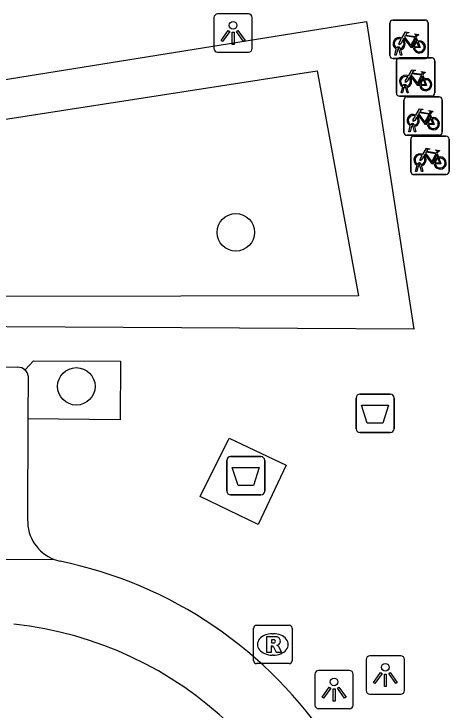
# Model space of a CAD drawing. Extents: x 160077 to 160945, y 386481 to 387498.
# Drawn here: x 160606.32 to 160617.68, y 387277.35 to 387295.51 of the extents above; entities that cross this region are included whole.
import ezdxf

# ---------------------------------------------------------------- set-up
doc = ezdxf.new("R2010")
doc.units = 0
for name, color, linetype in [('IMGEO_Afval_apart_plaats', 7, 'Continuous'), ('IMGEO_Afvalbak', 7, 'Continuous'), ('IMGEO_Boom', 7, 'Continuous'), ('IMGEO_Fietsenrek', 7, 'Continuous'), ('IMGEO_Groenvoorziening', 7, 'Continuous'), ('IMGEO_Lichtpunt', 7, 'Continuous'), ('IMGEO_Parkeervlak_open', 7, 'Continuous'), ('IMGEO_Rijbaan_lokaal_gesloten', 7, 'Continuous'), ('IMGEO_Rioolput', 7, 'Continuous'), ('IMGEO_Voetpad_gesloten', 7, 'Continuous'), ('IMGEO_Voetpad_open', 7, 'Continuous')]:
    doc.layers.add(name, color=color, linetype=linetype)

msp = doc.modelspace()

# ---------------------------------------------------------------- linework, layer by layer
at = {"layer": 'IMGEO_Afval_apart_plaats'}
for p, q in [((160611.978, 387283.96), (160612.768, 387283.96)), ((160612.768, 387283.96), (160611.978, 387283.96)), ((160611.878, 387283.06), (160611.878, 387283.86)), ((160611.878, 387283.86), (160611.878, 387283.06)), ((160612.868, 387283.86), (160612.868, 387283.06)), ((160612.868, 387283.06), (160612.868, 387283.86)), ((160612.768, 387282.96), (160611.978, 387282.96)), ((160611.978, 387282.96), (160612.768, 387282.96))]:
    msp.add_line(p, q, dxfattribs=at)
msp.add_lwpolyline([(160612.021, 387283.674), (160612.725, 387283.674), (160612.576, 387283.204), (160612.17, 387283.204), (160612.021, 387283.674)], dxfattribs=at)
for centre, start, end in [((160611.978, 387283.86), 90, 180), ((160611.978, 387283.86), 90, 180), ((160612.768, 387283.86), 0, 90), ((160612.768, 387283.86), 360, 90), ((160611.978, 387283.06), 180, 270), ((160611.978, 387283.06), 180, 270), ((160612.768, 387283.06), 270, 0), ((160612.768, 387283.06), 270, 0)]:
    msp.add_arc(centre, 0.1, start, end, dxfattribs=at)
at = {"layer": 'IMGEO_Afvalbak'}
for p, q in [((160615.351, 387285.587), (160616.141, 387285.587)), ((160616.141, 387285.587), (160615.351, 387285.587)), ((160615.251, 387284.687), (160615.251, 387285.487)), ((160615.251, 387285.487), (160615.251, 387284.687)), ((160616.241, 387285.487), (160616.241, 387284.687)), ((160616.241, 387284.687), (160616.241, 387285.487)), ((160616.141, 387284.587), (160615.351, 387284.587)), ((160615.351, 387284.587), (160616.141, 387284.587))]:
    msp.add_line(p, q, dxfattribs=at)
msp.add_lwpolyline([(160615.394, 387285.301), (160616.098, 387285.301), (160615.949, 387284.831), (160615.543, 387284.831), (160615.394, 387285.301)], dxfattribs=at)
for centre, start, end in [((160615.351, 387285.487), 90, 180), ((160615.351, 387285.487), 90, 180), ((160616.141, 387285.487), 0, 90), ((160616.141, 387285.487), 360, 90), ((160615.351, 387284.687), 180, 270), ((160615.351, 387284.687), 180, 270), ((160616.141, 387284.687), 270, 0), ((160616.141, 387284.687), 270, 0)]:
    msp.add_arc(centre, 0.1, start, end, dxfattribs=at)
at = {"layer": 'IMGEO_Boom'}
for centre in [(160612.112, 387289.809), (160607.952, 387285.791)]:
    msp.add_circle(centre, 0.489, dxfattribs=at)
at = {"layer": 'IMGEO_Fietsenrek'}
for p, q in [((160616.207, 387295.346), (160617.048, 387295.346)), ((160617.048, 387295.346), (160616.207, 387295.346)), ((160616.132, 387294.421), (160616.132, 387295.262)), ((160616.132, 387295.262), (160616.132, 387294.421)), ((160617.132, 387295.271), (160617.132, 387294.43)), ((160617.132, 387294.43), (160617.132, 387295.271)), ((160616.819, 387294.895), (160616.855, 387294.8)), ((160616.259, 387294.43), (160616.298, 387294.59)), ((160616.37, 387294.602), (160616.369, 387294.606)), ((160616.401, 387294.613), (160616.402, 387294.606)), ((160616.293, 387294.43), (160616.259, 387294.43)), ((160616.328, 387294.578), (160616.293, 387294.43)), ((160616.411, 387294.43), (160616.377, 387294.572)), ((160616.409, 387294.576), (160616.444, 387294.43)), ((160616.444, 387294.43), (160616.411, 387294.43)), ((160617.057, 387294.346), (160616.216, 387294.346)), ((160616.216, 387294.346), (160617.057, 387294.346)), ((160616.3, 387293.437), (160616.3, 387294.278)), ((160616.3, 387294.278), (160616.3, 387293.437)), ((160616.375, 387294.362), (160617.216, 387294.362)), ((160617.216, 387294.362), (160616.375, 387294.362)), ((160617.3, 387294.287), (160617.3, 387293.446)), ((160617.3, 387293.446), (160617.3, 387294.287)), ((160616.987, 387293.911), (160617.023, 387293.816)), ((160616.427, 387293.446), (160616.466, 387293.606)), ((160616.496, 387293.594), (160616.461, 387293.446)), ((160616.538, 387293.618), (160616.537, 387293.622)), ((160616.579, 387293.446), (160616.545, 387293.588)), ((160616.569, 387293.629), (160616.57, 387293.622)), ((160616.577, 387293.592), (160616.612, 387293.446)), ((160617.225, 387293.362), (160616.384, 387293.362)), ((160616.384, 387293.362), (160617.225, 387293.362)), ((160616.461, 387293.446), (160616.427, 387293.446)), ((160616.573, 387293.343), (160617.414, 387293.343)), ((160617.414, 387293.343), (160616.573, 387293.343)), ((160616.612, 387293.446), (160616.579, 387293.446)), ((160616.498, 387292.418), (160616.498, 387293.259)), ((160616.498, 387293.259), (160616.498, 387292.418)), ((160617.498, 387293.268), (160617.498, 387292.427)), ((160617.498, 387292.427), (160617.498, 387293.268)), ((160617.185, 387292.892), (160617.221, 387292.797)), ((160616.625, 387292.427), (160616.664, 387292.587)), ((160616.736, 387292.599), (160616.735, 387292.603)), ((160616.767, 387292.61), (160616.768, 387292.603)), ((160616.659, 387292.427), (160616.625, 387292.427)), ((160616.694, 387292.575), (160616.659, 387292.427)), ((160616.777, 387292.427), (160616.743, 387292.569)), ((160616.775, 387292.573), (160616.81, 387292.427)), ((160616.81, 387292.427), (160616.777, 387292.427)), ((160617.423, 387292.343), (160616.582, 387292.343)), ((160616.582, 387292.343), (160617.423, 387292.343)), ((160616.676, 387291.391), (160616.676, 387292.232)), ((160616.676, 387292.232), (160616.676, 387291.391)), ((160616.751, 387292.316), (160617.592, 387292.316)), ((160617.592, 387292.316), (160616.751, 387292.316)), ((160617.676, 387292.241), (160617.676, 387291.4)), ((160617.676, 387291.4), (160617.676, 387292.241)), ((160617.363, 387291.865), (160617.399, 387291.77)), ((160616.803, 387291.4), (160616.842, 387291.56)), ((160616.872, 387291.548), (160616.837, 387291.4)), ((160616.914, 387291.572), (160616.913, 387291.576)), ((160616.955, 387291.4), (160616.921, 387291.542)), ((160616.945, 387291.583), (160616.946, 387291.576)), ((160616.953, 387291.546), (160616.988, 387291.4)), ((160617.601, 387291.316), (160616.76, 387291.316)), ((160616.76, 387291.316), (160617.601, 387291.316)), ((160616.837, 387291.4), (160616.803, 387291.4)), ((160616.988, 387291.4), (160616.955, 387291.4))]:
    msp.add_line(p, q, dxfattribs=at)
for points in [[(160616.445, 387294.872), (160616.54, 387295.036), (160616.626, 387295.022), (160616.628, 387295.013), (160616.572, 387295.002), (160616.545, 387294.957), (160616.801, 387294.916)], [(160616.801, 387294.916), (160616.826, 387294.965), (160616.82, 387294.969), (160616.797, 387294.973), (160616.785, 387294.98), (160616.784, 387294.983), (160616.786, 387294.988), (160616.881, 387294.973), (160616.883, 387294.963), (160616.873, 387294.95), (160616.861, 387294.944), (160616.847, 387294.95), (160616.819, 387294.895)], [(160616.466, 387294.82), (160616.414, 387294.73), (160616.374, 387294.705), (160616.375, 387294.752), (160616.43, 387294.846)], [(160616.741, 387294.628), (160616.691, 387294.628), (160616.5, 387294.879), (160616.481, 387294.847)], [(160616.788, 387294.891), (160616.531, 387294.932), (160616.514, 387294.903), (160616.681, 387294.683), (160616.788, 387294.891)], [(160616.836, 387294.793), (160616.806, 387294.87), (160616.697, 387294.652), (160616.74, 387294.652)], [(160616.77, 387294.652), (160616.89, 387294.651), (160616.846, 387294.765)], [(160616.866, 387294.772), (160616.921, 387294.627), (160616.771, 387294.627)], [(160616.613, 387293.888), (160616.708, 387294.052), (160616.794, 387294.038), (160616.796, 387294.029), (160616.74, 387294.018), (160616.713, 387293.973), (160616.969, 387293.932)], [(160616.634, 387293.836), (160616.582, 387293.746), (160616.542, 387293.721), (160616.543, 387293.768), (160616.598, 387293.862)], [(160616.909, 387293.644), (160616.859, 387293.644), (160616.668, 387293.895), (160616.649, 387293.863)], [(160616.956, 387293.907), (160616.699, 387293.948), (160616.682, 387293.919), (160616.849, 387293.699), (160616.956, 387293.907)], [(160617.004, 387293.809), (160616.974, 387293.886), (160616.865, 387293.668), (160616.908, 387293.668)], [(160616.969, 387293.932), (160616.994, 387293.981), (160616.988, 387293.985), (160616.965, 387293.989), (160616.953, 387293.996), (160616.952, 387293.999), (160616.954, 387294.004), (160617.049, 387293.989), (160617.051, 387293.979), (160617.041, 387293.966), (160617.029, 387293.96), (160617.015, 387293.966), (160616.987, 387293.911)], [(160616.938, 387293.668), (160617.058, 387293.667), (160617.014, 387293.781)], [(160617.034, 387293.788), (160617.089, 387293.643), (160616.939, 387293.643)], [(160616.811, 387292.869), (160616.906, 387293.033), (160616.992, 387293.019), (160616.994, 387293.01), (160616.938, 387292.999), (160616.911, 387292.954), (160617.167, 387292.913)], [(160617.167, 387292.913), (160617.192, 387292.962), (160617.186, 387292.966), (160617.163, 387292.97), (160617.151, 387292.977), (160617.15, 387292.98), (160617.152, 387292.985), (160617.247, 387292.97), (160617.249, 387292.96), (160617.239, 387292.947), (160617.227, 387292.941), (160617.213, 387292.947), (160617.185, 387292.892)], [(160616.832, 387292.817), (160616.78, 387292.727), (160616.74, 387292.702), (160616.741, 387292.749), (160616.796, 387292.843)], [(160617.107, 387292.625), (160617.057, 387292.625), (160616.866, 387292.876), (160616.847, 387292.844)], [(160617.154, 387292.888), (160616.897, 387292.929), (160616.88, 387292.9), (160617.047, 387292.68), (160617.154, 387292.888)], [(160617.202, 387292.79), (160617.172, 387292.867), (160617.063, 387292.649), (160617.106, 387292.649)], [(160617.232, 387292.769), (160617.287, 387292.624), (160617.137, 387292.624)], [(160617.136, 387292.649), (160617.256, 387292.648), (160617.212, 387292.762)], [(160616.989, 387291.842), (160617.084, 387292.006), (160617.17, 387291.992), (160617.172, 387291.983), (160617.116, 387291.972), (160617.089, 387291.927), (160617.345, 387291.886)], [(160617.332, 387291.861), (160617.075, 387291.902), (160617.058, 387291.873), (160617.225, 387291.653), (160617.332, 387291.861)], [(160617.345, 387291.886), (160617.37, 387291.935), (160617.364, 387291.939), (160617.341, 387291.943), (160617.329, 387291.95), (160617.328, 387291.953), (160617.33, 387291.958), (160617.425, 387291.943), (160617.427, 387291.933), (160617.417, 387291.92), (160617.405, 387291.914), (160617.391, 387291.92), (160617.363, 387291.865)], [(160617.01, 387291.79), (160616.958, 387291.7), (160616.918, 387291.675), (160616.919, 387291.722), (160616.974, 387291.816)], [(160617.285, 387291.598), (160617.235, 387291.598), (160617.044, 387291.849), (160617.025, 387291.817)], [(160617.38, 387291.763), (160617.35, 387291.84), (160617.241, 387291.622), (160617.284, 387291.622)], [(160617.314, 387291.622), (160617.434, 387291.621), (160617.39, 387291.735)], [(160617.41, 387291.742), (160617.465, 387291.597), (160617.315, 387291.597)]]:
    msp.add_lwpolyline(points, dxfattribs=at)
for centre, radius, start, end in [((160616.21, 387295.268), 0.0779, 92.4484, 184.2845), ((160616.21, 387295.268), 0.0779, 92.4484, 184.2845), ((160617.054, 387295.268), 0.0779, 2.4484, 94.2845), ((160617.054, 387295.268), 0.0779, 2.4484, 94.2845), ((160616.372, 387294.731), 0.159, 62.6766, 242.1369), ((160616.372, 387294.731), 0.129, 63.3192, 238.903), ((160616.372, 387294.731), 0.129, 283.6043, 43.4302), ((160616.372, 387294.731), 0.159, 283.5766, 46.6042), ((160616.899, 387294.647), 0.159, 113.3408, 178.3217), ((160616.899, 387294.647), 0.159, 187.0065, 105.7708), ((160616.899, 387294.647), 0.129, 113.923, 177.9556), ((160616.899, 387294.647), 0.129, 188.6715, 104.5883), ((160616.352, 387294.602), 0.0499, 12.8025, 158.6934), ((160616.352, 387294.602), 0.0174, 12.8025, 163.4502), ((160616.372, 387294.731), 0.129, 253.415, 269.0204), ((160616.21, 387294.424), 0.0779, 182.4484, 274.2845), ((160616.21, 387294.424), 0.0779, 182.4484, 274.2845), ((160616.372, 387294.731), 0.159, 253.9967, 271.7867), ((160617.054, 387294.424), 0.0779, 272.4484, 4.2845), ((160617.054, 387294.424), 0.0779, 272.4484, 4.2845), ((160616.378, 387294.284), 0.0779, 92.4484, 184.2845), ((160616.378, 387294.284), 0.0779, 92.4484, 184.2845), ((160617.222, 387294.284), 0.0779, 2.4484, 94.2845), ((160617.222, 387294.284), 0.0779, 2.4484, 94.2845), ((160616.54, 387293.747), 0.159, 62.6766, 242.1369), ((160616.54, 387293.747), 0.129, 63.3192, 238.903), ((160616.54, 387293.747), 0.159, 283.5766, 46.6042), ((160616.54, 387293.747), 0.129, 283.6043, 43.4302), ((160617.067, 387293.663), 0.159, 113.3408, 178.3217), ((160617.067, 387293.663), 0.159, 187.0065, 105.7708), ((160617.067, 387293.663), 0.129, 113.923, 177.9556), ((160617.067, 387293.663), 0.129, 188.6715, 104.5883), ((160616.52, 387293.618), 0.0499, 12.8025, 158.6934), ((160616.54, 387293.747), 0.159, 253.9967, 271.7867), ((160616.52, 387293.618), 0.0174, 12.8025, 163.4502), ((160616.54, 387293.747), 0.129, 253.415, 269.0204), ((160616.378, 387293.44), 0.0779, 182.4484, 274.2845), ((160616.378, 387293.44), 0.0779, 182.4484, 274.2845), ((160616.576, 387293.265), 0.0779, 92.4484, 184.2845), ((160616.576, 387293.265), 0.0779, 92.4484, 184.2845), ((160617.222, 387293.44), 0.0779, 272.4484, 4.2845), ((160617.222, 387293.44), 0.0779, 272.4484, 4.2845), ((160617.42, 387293.265), 0.0779, 2.4484, 94.2845), ((160617.42, 387293.265), 0.0779, 2.4484, 94.2845), ((160616.738, 387292.728), 0.159, 62.6766, 242.1369), ((160616.738, 387292.728), 0.129, 63.3192, 238.903), ((160616.738, 387292.728), 0.129, 283.6043, 43.4302), ((160616.738, 387292.728), 0.159, 283.5766, 46.6042), ((160617.265, 387292.644), 0.159, 113.3408, 178.3217), ((160617.265, 387292.644), 0.159, 187.0065, 105.7708), ((160617.265, 387292.644), 0.129, 188.6715, 104.5883), ((160616.718, 387292.599), 0.0499, 12.8025, 158.6934), ((160616.718, 387292.599), 0.0174, 12.8025, 163.4502), ((160616.738, 387292.728), 0.129, 253.415, 269.0204), ((160617.265, 387292.644), 0.129, 113.923, 177.9556), ((160616.576, 387292.421), 0.0779, 182.4484, 274.2845), ((160616.576, 387292.421), 0.0779, 182.4484, 274.2845), ((160616.738, 387292.728), 0.159, 253.9967, 271.7867), ((160617.42, 387292.421), 0.0779, 272.4484, 4.2845), ((160617.42, 387292.421), 0.0779, 272.4484, 4.2845), ((160616.754, 387292.238), 0.0779, 92.4484, 184.2845), ((160616.754, 387292.238), 0.0779, 92.4484, 184.2845), ((160617.598, 387292.238), 0.0779, 2.4484, 94.2845), ((160617.598, 387292.238), 0.0779, 2.4484, 94.2845), ((160616.916, 387291.701), 0.159, 62.6766, 242.1369), ((160616.916, 387291.701), 0.129, 63.3192, 238.903), ((160616.916, 387291.701), 0.129, 283.6043, 43.4302), ((160616.916, 387291.701), 0.159, 283.5766, 46.6042), ((160617.443, 387291.617), 0.159, 113.3408, 178.3217), ((160617.443, 387291.617), 0.159, 187.0065, 105.7708), ((160617.443, 387291.617), 0.129, 113.923, 177.9556), ((160617.443, 387291.617), 0.129, 188.6715, 104.5883), ((160616.896, 387291.572), 0.0499, 12.8025, 158.6934), ((160616.916, 387291.701), 0.159, 253.9967, 271.7867), ((160616.896, 387291.572), 0.0174, 12.8025, 163.4502), ((160616.916, 387291.701), 0.129, 253.415, 269.0204), ((160616.754, 387291.394), 0.0779, 182.4484, 274.2845), ((160616.754, 387291.394), 0.0779, 182.4484, 274.2845), ((160617.598, 387291.394), 0.0779, 272.4484, 4.2845), ((160617.598, 387291.394), 0.0779, 272.4484, 4.2845)]:
    msp.add_arc(centre, radius, start, end, dxfattribs=at)
at = {"layer": 'IMGEO_Groenvoorziening'}
msp.add_lwpolyline([(160597.58, 387291.439), (160614.235, 387294.022), (160615.317, 387288.157), (160596.777, 387288.122), (160597.58, 387291.439)], dxfattribs=at)
at = {"layer": 'IMGEO_Lichtpunt'}
for p, q in [((160612.445, 387295.507), (160611.637, 387295.507)), ((160612.445, 387295.507), (160611.637, 387295.507)), ((160611.543, 387295.412), (160611.543, 387294.605)), ((160611.543, 387295.412), (160611.543, 387294.605)), ((160612.539, 387294.605), (160612.539, 387295.412)), ((160612.539, 387294.605), (160612.539, 387295.412)), ((160611.637, 387294.511), (160612.445, 387294.511)), ((160611.637, 387294.511), (160612.445, 387294.511)), ((160615.514, 387278.666), (160615.514, 387277.859)), ((160615.514, 387278.666), (160615.514, 387277.859)), ((160616.416, 387278.761), (160615.608, 387278.761)), ((160616.416, 387278.761), (160615.608, 387278.761)), ((160616.51, 387277.859), (160616.51, 387278.666)), ((160616.51, 387277.859), (160616.51, 387278.666)), ((160614.178, 387278.285), (160614.178, 387277.478)), ((160614.178, 387278.285), (160614.178, 387277.478)), ((160615.08, 387278.38), (160614.272, 387278.38)), ((160615.08, 387278.38), (160614.272, 387278.38)), ((160615.174, 387277.478), (160615.174, 387278.285)), ((160615.174, 387277.478), (160615.174, 387278.285)), ((160615.608, 387277.765), (160616.416, 387277.765)), ((160615.608, 387277.765), (160616.416, 387277.765)), ((160614.272, 387277.384), (160615.08, 387277.384)), ((160614.272, 387277.384), (160615.08, 387277.384))]:
    msp.add_line(p, q, dxfattribs=at)
for points in [[(160611.917, 387295.076), (160611.956, 387295.048), (160611.768, 387294.786), (160611.73, 387294.813), (160611.917, 387295.076)], [(160612.019, 387295.028), (160612.066, 387295.028), (160612.066, 387294.706), (160612.019, 387294.706), (160612.019, 387295.028)], [(160612.129, 387295.048), (160612.167, 387295.075), (160612.354, 387294.813), (160612.315, 387294.785), (160612.129, 387295.048)], [(160615.888, 387278.33), (160615.927, 387278.302), (160615.739, 387278.04), (160615.701, 387278.067), (160615.888, 387278.33)], [(160615.99, 387278.282), (160616.037, 387278.282), (160616.037, 387277.96), (160615.99, 387277.96), (160615.99, 387278.282)], [(160616.1, 387278.302), (160616.138, 387278.329), (160616.325, 387278.067), (160616.286, 387278.039), (160616.1, 387278.302)], [(160614.552, 387277.949), (160614.591, 387277.921), (160614.403, 387277.659), (160614.365, 387277.686), (160614.552, 387277.949)], [(160614.654, 387277.901), (160614.701, 387277.901), (160614.701, 387277.579), (160614.654, 387277.579), (160614.654, 387277.901)], [(160614.764, 387277.921), (160614.802, 387277.948), (160614.989, 387277.686), (160614.95, 387277.658), (160614.764, 387277.921)]]:
    msp.add_lwpolyline(points, dxfattribs=at)
for centre in [(160612.042, 387295.21), (160616.013, 387278.464), (160614.677, 387278.083)]:
    msp.add_circle(centre, 0.0994, dxfattribs=at)
for centre, start, end in [((160611.637, 387295.412), 90, 180), ((160611.637, 387295.412), 90, 180), ((160612.445, 387295.412), 0, 90), ((160612.445, 387295.412), 0, 90), ((160611.637, 387294.605), 180, 270), ((160611.637, 387294.605), 180, 270), ((160612.445, 387294.605), 270, 0), ((160612.445, 387294.605), 270, 360), ((160615.608, 387278.666), 90, 180), ((160615.608, 387278.666), 90, 180), ((160616.416, 387278.666), 0, 90), ((160616.416, 387278.666), 0, 90), ((160614.272, 387278.285), 90, 180), ((160614.272, 387278.285), 90, 180), ((160615.08, 387278.285), 0, 90), ((160615.08, 387278.285), 0, 90), ((160615.608, 387277.859), 180, 270), ((160615.608, 387277.859), 180, 270), ((160616.416, 387277.859), 270, 0), ((160616.416, 387277.859), 270, 360), ((160614.272, 387277.478), 180, 270), ((160614.272, 387277.478), 180, 270), ((160615.08, 387277.478), 270, 0), ((160615.08, 387277.478), 270, 360)]:
    msp.add_arc(centre, 0.0946, start, end, dxfattribs=at)
at = {"layer": 'IMGEO_Parkeervlak_open'}
msp.add_lwpolyline([(160606.695, 387286.068), (160606.691, 387284.942)], dxfattribs=at)
msp.add_arc((160606.427, 387286.016), 0.273, 10.8903, 47.6073, dxfattribs=at)
at = {"layer": 'IMGEO_Rijbaan_lokaal_gesloten'}
for points in [[(160578.224, 387281.401), (160607.372, 387281.277)], [(160607.372, 387281.277), (160607.527, 387281.231)]]:
    msp.add_lwpolyline(points, dxfattribs=at)
for centre, radius, start, end in [((160605.272, 387270.303), 11.158, 33.2746, 78.3418), ((160605.289, 387269.971), 9.672, 8.8954, 83.8584)]:
    msp.add_arc(centre, radius, start, end, dxfattribs=at)
at = {"layer": 'IMGEO_Rioolput'}
for p, q in [((160612.653, 387279.56), (160613.505, 387279.56)), ((160612.578, 387278.634), (160612.578, 387279.486)), ((160613.066, 387279.34), (160613.091, 387279.34)), ((160613.579, 387279.486), (160613.579, 387278.634)), ((160613.089, 387278.78), (160613.064, 387278.78)), ((160613.505, 387278.56), (160612.653, 387278.56))]:
    msp.add_line(p, q, dxfattribs=at)
for points in [[(160612.653, 387279.56), (160613.505, 387279.56)], [(160612.578, 387278.634), (160612.578, 387279.486)], [(160613.579, 387279.486), (160613.579, 387278.634)], [(160613.167, 387279.258), (160612.915, 387279.26), (160612.915, 387278.86)], [(160613.093, 387279.179), (160613.039, 387279.179), (160613.039, 387279.098)], [(160612.915, 387278.86), (160613.039, 387278.86), (160613.039, 387279.022), (160613.05, 387279.022)], [(160613.039, 387279.098), (160613.091, 387279.098)], [(160613.097, 387278.993), (160613.168, 387278.86), (160613.308, 387278.86), (160613.243, 387278.986)], [(160613.505, 387278.56), (160612.653, 387278.56)]]:
    msp.add_lwpolyline(points, dxfattribs=at)
for centre, radius, start, end in [((160612.655, 387279.484), 0.0765, 91.552, 178.448), ((160612.655, 387279.484), 0.0765, 91.552, 178.448), ((160613.503, 387279.484), 0.0765, 1.552, 88.448), ((160613.503, 387279.484), 0.0765, 1.552, 88.448), ((160613.099, 387279.083), 0.0964, 77.0061, 93.1865), ((160613.113, 387279.14), 0.0378, 276.6634, 79.6772), ((160613.166, 387279.148), 0.109, 350.3612, 89.416), ((160613.049, 387278.969), 0.0533, 26.0293, 88.6989), ((160613.075, 387279.287), 0.19, 274.7715, 282.9687), ((160613.164, 387279.148), 0.112, 277.5842, 350.9817), ((160613.148, 387278.933), 0.108, 29.5134, 73.7905), ((160612.655, 387278.636), 0.0765, 181.552, 268.448), ((160612.655, 387278.636), 0.0765, 181.552, 268.448), ((160613.503, 387278.636), 0.0765, 271.552, 358.448), ((160613.503, 387278.636), 0.0765, 271.552, 358.448)]:
    msp.add_arc(centre, radius, start, end, dxfattribs=at)
for centre, major_axis, ratio, start_param, end_param in [((160613.065, 387279.06), (-0.387, 0.002), 0.722429, 4.712389, 7.853982), ((160613.09, 387279.06), (-0.39, 0.002), 0.717154, 1.570796, 4.712389)]:
    msp.add_ellipse(centre, major_axis=major_axis, ratio=ratio, start_param=start_param, end_param=end_param, dxfattribs=at)
at = {"layer": 'IMGEO_Voetpad_gesloten'}
msp.add_lwpolyline([(160611.936, 387284.443), (160613.423, 387283.738), (160612.697, 387282.188), (160611.185, 387282.919), (160611.936, 387284.443)], dxfattribs=at)
at = {"layer": 'IMGEO_Voetpad_open'}
for points in [[(160596.943, 387292.325), (160615.522, 387295.309), (160616.752, 387287.281), (160595.526, 387287.409), (160596.943, 387292.325)], [(160606.611, 387286.218), (160606.839, 387286.459), (160609.101, 387286.449), (160609.098, 387284.92), (160606.691, 387284.942)], [(160579.426, 387286.395), (160606.43, 387286.294)], [(160606.691, 387284.942), (160606.682, 387282.314)]]:
    msp.add_lwpolyline(points, dxfattribs=at)
for centre, radius, start, end in [((160606.416, 387286.007), 0.288, 47.2665, 87.1795), ((160607.759, 387282.282), 1.077, 178.3141, 248.964)]:
    msp.add_arc(centre, radius, start, end, dxfattribs=at)

doc.saveas('drawing.dxf')
